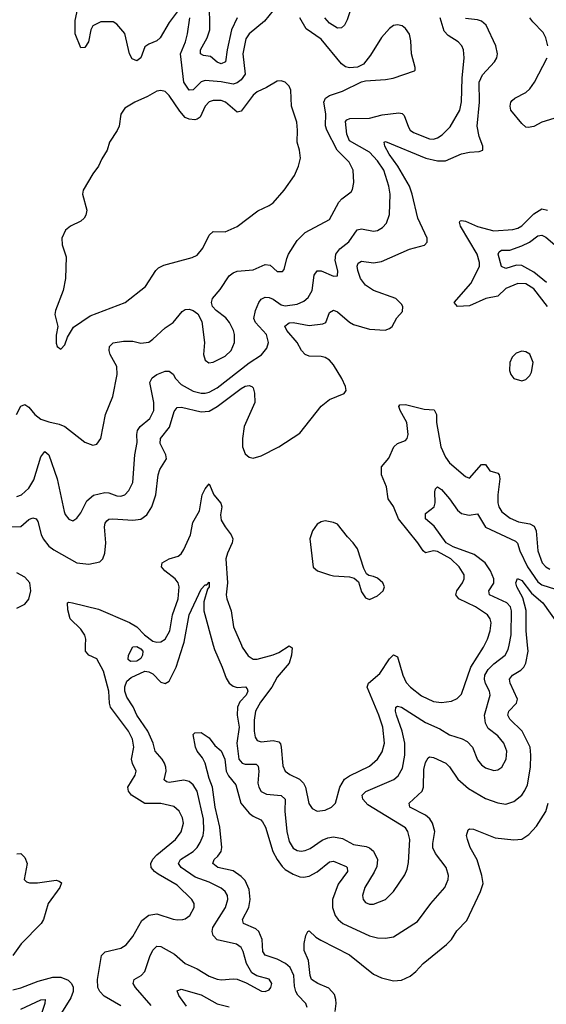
# Model space of a CAD drawing. Header units: inches. Extents: x 1843162 to 1959474, y 907081 to 1016326.
# Tile 433 of 656: x 1912885 to 1915513, y 968207 to 973121. Entities that reach past the tile are written whole.
import ezdxf

# ---------------------------------------------------------------- set-up
doc = ezdxf.new("R2010")
doc.units = ezdxf.units.IN
doc.header["$MEASUREMENT"] = 0
doc.layers.add('B9916', color=7, linetype='Continuous')
doc.layers.add('B9917', color=7, linetype='Continuous')

msp = doc.modelspace()

# ---------------------------------------------------------------- linework, layer by layer
at = {"layer": 'B9916', "color": 5}
for points, elevation in [([(1913390, 968198.5), (1913307.2, 968247.2), (1913285.3, 968270), (1913274.4, 968290), (1913272.7, 968330), (1913292.9, 968450), (1913310.6, 968469.4), (1913390, 968486.4), (1913416.7, 968503.3), (1913450, 968544.7), (1913495, 968625), (1913528.6, 968651.4), (1913570, 968657.6), (1913650, 968632.3), (1913672, 968628), (1913699, 968630), (1913710, 968632.9), (1913733.3, 968650), (1913755.1, 968690), (1913755.6, 968710), (1913743.5, 968730), (1913670, 968801.2), (1913575.8, 968855.8), (1913557, 968870), (1913541.7, 968890), (1913539.6, 968910), (1913550, 968931.5), (1913570, 968953.5), (1913661.8, 969030), (1913690, 969066.9), (1913701.9, 969110), (1913697.3, 969137.3), (1913680.8, 969170), (1913654.4, 969194.4), (1913590, 969209.2), (1913510, 969208.5), (1913443.1, 969250), (1913427.2, 969270), (1913424.6, 969290), (1913461.4, 969350), (1913466.6, 969370), (1913448.2, 969408.2), (1913443.6, 969430), (1913454.6, 969490), (1913447.5, 969530), (1913428.6, 969570), (1913338.6, 969690), (1913332.7, 969710), (1913329.9, 969770), (1913302.3, 969870), (1913270, 969931.4), (1913229.7, 969950), (1913212.5, 969970), (1913214, 970000)], 480), ([(1913540.4, 968200.4), (1913463.2, 968290), (1913451.9, 968310), (1913456.3, 968330), (1913491.1, 968350), (1913509.9, 968370.1), (1913534.3, 968445.7), (1913550, 968477.4), (1913570, 968496.1), (1913590, 968495.9), (1913657, 968457), (1913710.6, 968410.6), (1913770, 968383.2), (1913830, 968346.6), (1913870, 968332.3), (1913891.2, 968328.8), (1913950, 968334.5), (1913970, 968332.3), (1914014.3, 968314.3), (1914091.7, 968271.7), (1914110, 968270.3), (1914130, 968278.7), (1914138.5, 968290), (1914143.5, 968310), (1914130, 968332.7), (1914068.7, 968348.7), (1914043.1, 968363.1), (1914017.2, 968410), (1914000.2, 968470), (1913989.8, 968490), (1913966.3, 968506.3), (1913870, 968529.1), (1913849.8, 968550), (1913845, 968570), (1913849.2, 968590), (1913911.2, 968690), (1913924.1, 968730), (1913922.2, 968750), (1913910.8, 968770), (1913890, 968786.8), (1913830, 968816.2), (1913761.2, 968841.2), (1913690.7, 968890), (1913677, 968910), (1913686.6, 968930), (1913750.3, 968969.7), (1913770, 968989.4), (1913786.1, 969013.9), (1913799.9, 969050), (1913803.6, 969076.4), (1913801.8, 969130), (1913770, 969269.7), (1913750, 969301.4), (1913730, 969318.9), (1913704.7, 969324.7), (1913630, 969313.8), (1913617.1, 969317.1), (1913606.4, 969326.4), (1913615.5, 969370), (1913614.5, 969390), (1913607.3, 969410), (1913596.5, 969430), (1913560.8, 969470), (1913550.8, 969510), (1913524.8, 969570), (1913468.9, 969650), (1913451.4, 969691.4), (1913419.2, 969739.2), (1913408.9, 969770), (1913408.9, 969791.1), (1913420.2, 969819.8), (1913441.8, 969838.2), (1913510, 969869.6), (1913530, 969866.9), (1913550, 969855.8), (1913590, 969814.3), (1913610, 969808.3), (1913630, 969819.6), (1913666.5, 969890), (1913701.3, 970000)], 460), ([(1914319.8, 968190), (1914313.5, 968210), (1914272.8, 968252.8), (1914262.9, 968270), (1914256.4, 968296.4), (1914252.9, 968350), (1914235, 968390), (1914211.2, 968410), (1914170, 968432.5), (1914110, 968452.2), (1914098.9, 968470), (1914095.3, 968530), (1914078.4, 968570), (1914062.8, 968582.8), (1914001.4, 968610), (1913996.5, 968630), (1914027.5, 968690), (1914035.5, 968730), (1914030, 968778.9), (1914010, 968824.2), (1913990, 968845.2), (1913950, 968872.6), (1913874, 968890), (1913848.7, 968910), (1913854.6, 968930), (1913874.1, 968945.9), (1913890.9, 968970), (1913893.5, 968990), (1913884, 969090), (1913860.3, 969190), (1913846.7, 969290), (1913830, 969334), (1913809.8, 969410), (1913797.2, 969437.2), (1913771.3, 969470), (1913761.6, 969490), (1913750, 969554), (1913758, 969562), (1913790, 969564), (1913830, 969537.3), (1913858.9, 969498.9), (1913890, 969471.4), (1913908.5, 969430), (1913915.3, 969370), (1913926.9, 969346.9), (1913962.9, 969302.9), (1913989, 969210), (1914030, 969161.3), (1914050, 969146), (1914087.7, 969127.7), (1914097.2, 969117.2), (1914111, 969091), (1914148.3, 968970), (1914169, 968929), (1914194.6, 968894.6), (1914210, 968879.8), (1914250, 968855.7), (1914283.5, 968843.5), (1914301.7, 968841.7), (1914330, 968846.5), (1914370, 968867.9), (1914430, 968918.3), (1914450, 968921.5), (1914513.8, 968893.8), (1914519.6, 968890), (1914520.6, 968870), (1914474, 968806), (1914445.6, 968730), (1914445.1, 968690), (1914459, 968650), (1914473.8, 968630), (1914497.3, 968610), (1914630, 968548.6), (1914670, 968538), (1914710, 968537.2), (1914750, 968543.6), (1914870, 968620.3), (1914936.4, 968710), (1915006.9, 968790), (1915023.5, 968830), (1915023.9, 968850), (1915012.9, 968890), (1914960.1, 968960.1), (1914947, 968987), (1914946.1, 969010), (1914955.8, 969070), (1914945.2, 969110), (1914931.9, 969131.9), (1914910.3, 969150.3), (1914831.1, 969190), (1914828.2, 969210), (1914893.4, 969270), (1914900.2, 969290), (1914901.4, 969378.6), (1914910, 969413), (1914923.6, 969436.4), (1914930, 969442), (1914950, 969439.1), (1915010.7, 969410.7), (1915030, 969391.7), (1915071, 969331), (1915124.5, 969284.5), (1915210, 969234), (1915270, 969212.3), (1915310, 969206.3), (1915350, 969219.7), (1915390, 969250.2), (1915406.3, 969273.7), (1915418.2, 969301.8), (1915433.5, 969390), (1915435.3, 969450), (1915431.3, 969490), (1915392.2, 969570), (1915330.6, 969630), (1915320.6, 969650), (1915325.7, 969670), (1915364, 969710), (1915369.2, 969730), (1915331.7, 969810), (1915329.1, 969830), (1915343.5, 969850), (1915386.1, 969873.9), (1915400.2, 969890), (1915410.4, 969910), (1915421.4, 969970), (1915418.6, 970000)], 440), ([(1913850.9, 970000), (1913857.1, 969977.1), (1913896, 969890), (1913915.1, 969835.1), (1913930.1, 969810.1), (1913950, 969795.2), (1913970, 969788.6), (1914011, 969791), (1914020.7, 969780.7), (1914023.2, 969770), (1914014.8, 969750), (1913984.1, 969715.9), (1913971, 969689), (1913970.1, 969650), (1913980.5, 969590), (1913968.5, 969510), (1913977.8, 969430), (1913995.3, 969410), (1914010, 969405.9), (1914065.7, 969405.7), (1914075.6, 969395.6), (1914078.1, 969370), (1914073.5, 969310), (1914077.8, 969290), (1914090, 969269.3), (1914115.7, 969255.7), (1914189, 969249), (1914210, 969230.2), (1914208.4, 969170), (1914218.1, 969070), (1914230, 969019.5), (1914250, 968985.6), (1914270, 968974.2), (1914290, 968970.9), (1914310, 968973.9), (1914335, 968985), (1914393.6, 969026.4), (1914422.1, 969037.9), (1914450, 969042.1), (1914495, 969035), (1914550, 969004.6), (1914613.8, 968993.8), (1914630, 968987.6), (1914650.9, 968970.9), (1914669.5, 968930), (1914666.3, 968893.7), (1914654.3, 968865.7), (1914606.7, 968790), (1914595.5, 968750), (1914599, 968730), (1914610, 968715.3), (1914630, 968706.2), (1914650, 968706.2), (1914710, 968730.2), (1914750, 968768.9), (1914806.8, 968853.2), (1914819.1, 968880.9), (1914825.8, 968914.2), (1914831.9, 969030), (1914821.6, 969070), (1914810, 969087.7), (1914622.3, 969202.3), (1914596.3, 969230), (1914593.3, 969250), (1914611.5, 969268.5), (1914751.9, 969328.1), (1914772.9, 969347.1), (1914794.9, 969385.1), (1914806.4, 969450), (1914807.2, 969510), (1914793.5, 969570), (1914764.6, 969650), (1914759.8, 969670), (1914761.3, 969690), (1914770, 969695.5), (1914790, 969690.1), (1914910, 969613.3), (1914981.6, 969581.6), (1915030, 969551.8), (1915092.3, 969532.3), (1915118.4, 969518.4), (1915143.8, 969490), (1915170, 969427.2), (1915190, 969402), (1915210, 969386.2), (1915250, 969373.4), (1915270, 969376.9), (1915290, 969390.3), (1915312.2, 969430), (1915314.9, 969470), (1915301.4, 969510), (1915270, 969546.3), (1915223.1, 969583.1), (1915208.6, 969610), (1915204.8, 969650), (1915232, 969750), (1915229.9, 969770), (1915208.5, 969808.5), (1915204.1, 969830), (1915206.7, 969850), (1915222.1, 969877.9), (1915250, 969906.1), (1915306.8, 969950), (1915322.2, 969977.8), (1915326.8, 970000)], 460), ([(1913990.9, 970000), (1913995.3, 969990), (1914025.2, 969945.2), (1914050, 969929.5), (1914070.1, 969930.1), (1914150, 969951), (1914177.6, 969962.4), (1914230, 969996.5), (1914245.1, 969985.1), (1914241.4, 969950), (1914228.9, 969910), (1914170, 969839.8), (1914143.3, 969790), (1914086, 969714), (1914061.6, 969670), (1914054.7, 969625.3), (1914055.4, 969570), (1914060.6, 969540.6), (1914070, 969523.5), (1914090, 969516.4), (1914150, 969524.2), (1914177.5, 969517.5), (1914186.2, 969506.2), (1914190.1, 969490.1), (1914197.3, 969397.3), (1914210, 969370.3), (1914233.1, 969353.1), (1914281.8, 969330), (1914301.6, 969310), (1914310.8, 969290), (1914328.4, 969208.4), (1914343.5, 969183.5), (1914370, 969171.1), (1914410, 969176.3), (1914441.3, 969190), (1914460.3, 969210), (1914482.6, 969290), (1914506.1, 969330), (1914530, 969347.7), (1914630, 969395.1), (1914670.4, 969429.6), (1914692.9, 969467.1), (1914705.4, 969510), (1914697, 969590), (1914677.5, 969650), (1914619.2, 969790), (1914625.2, 969810), (1914681.7, 969858.3), (1914730, 969930.2), (1914750, 969951.3), (1914770, 969940.4), (1914796.2, 969850), (1914813.2, 969813.2), (1914834.5, 969790), (1914890, 969746.8), (1914950, 969717.6), (1914990, 969713.9), (1915039.7, 969720.3), (1915067.7, 969732.3), (1915090, 969755.3), (1915135.8, 969890), (1915199.9, 969990), (1915204.9, 970000)], 480), ([(1914458.7, 968170), (1914464.4, 968210), (1914462.5, 968230), (1914455.3, 968255.3), (1914427.2, 968287.2), (1914371.8, 968310), (1914340.3, 968330), (1914333.5, 968350), (1914325.3, 968425.3), (1914304.7, 968475.3), (1914305.2, 968510), (1914313.2, 968550), (1914322, 968570), (1914330, 968573.4), (1914362.4, 968542.4), (1914386.9, 968526.9), (1914530, 968454), (1914650, 968357.2), (1914690, 968338.2), (1914750, 968323.2), (1914790, 968327.5), (1914833.5, 968346.5), (1914862.3, 968370), (1914898, 968410), (1915015.1, 968504.9), (1915039.1, 968530), (1915066.3, 968573.7), (1915115.5, 968624.5), (1915184.8, 968770), (1915196.8, 968810), (1915191.7, 968850), (1915167, 968927), (1915133.3, 968990), (1915118.9, 969030), (1915115.1, 969050), (1915123.1, 969076.9), (1915130, 969083), (1915150, 969081.3), (1915257.3, 969037.3), (1915350, 969027.2), (1915390, 969031.4), (1915425.3, 969054.7), (1915464.5, 969095.5), (1915511, 969169), (1915521.7, 969210)], 420), ([(1912870, 968956.9), (1912890, 968958.6), (1912910, 968940.2), (1912921.5, 968910), (1912907.3, 968830), (1912918.3, 968818.3), (1912933.4, 968813.4), (1912973.7, 968813.7), (1913066.3, 968826.3), (1913081.8, 968821.8), (1913092.8, 968812.8), (1913085.1, 968790), (1913027.2, 968710), (1913003.6, 968630), (1912991.8, 968610), (1912891.7, 968508.3), (1912850.1, 968450)], 480), ([(1912850, 968279), (1912890, 968288.9), (1912977.5, 968322.5), (1913050, 968341.5), (1913090, 968342.2), (1913127, 968327), (1913143.5, 968310), (1913152, 968292), (1913151.9, 968270), (1913140.3, 968239.7), (1913084.4, 968150)], 480), ([(1913717.7, 968197.7), (1913678.9, 968250), (1913670, 968273.4), (1913690, 968281.8), (1913790, 968254.4), (1913870, 968208.8), (1913930, 968194.7)], 440), ([(1912890, 968182.4), (1912990, 968229.2), (1913011.5, 968230), (1913010.8, 968210), (1912990.2, 968150.2)], 460)]:
    msp.add_lwpolyline(points, dxfattribs=dict(at, elevation=elevation))
at = {"layer": 'B9916', "color": 5, "elevation": 460}
msp.add_lwpolyline([(1913438.4, 969918.4), (1913426.9, 969926.9), (1913428.4, 969950), (1913450, 969991.4), (1913470, 969993.2), (1913490, 969981.7), (1913498.9, 969970), (1913497.7, 969950), (1913490, 969932.3), (1913470, 969918.7)], close=True, dxfattribs=at)
at = {"layer": 'B9917', "color": 5}
for points, elevation in [([(1913670, 973160.3), (1913630, 973107.3), (1913585.2, 973030), (1913570, 973015.9), (1913530, 972999.6), (1913510, 972986), (1913488.9, 972931.1), (1913470, 972916.2), (1913446.5, 972926.5), (1913433.6, 972950), (1913410, 973051.5), (1913370, 973098.9), (1913350.5, 973110.5), (1913290, 973110.4), (1913250.2, 973090), (1913240.6, 973070), (1913227.5, 973010), (1913210, 972983.1), (1913190, 972981.5), (1913162.1, 973050), (1913162.4, 973117.6), (1913185.9, 973234.1)], 560), ([(1914150, 973167.8), (1914106, 973114), (1914030.2, 973050), (1914013.6, 973026.4), (1913998.6, 972950), (1914010.1, 972850), (1913990, 972820.8), (1913970, 972805.6), (1913950, 972800.1), (1913890, 972811.7), (1913810, 972818.1), (1913789.7, 972810.3), (1913750, 972771.6), (1913730, 972769.8), (1913704.5, 972810), (1913686.7, 972950), (1913712.4, 973010), (1913722.8, 973050), (1913734.7, 973130)], 560), ([(1913970, 973130.6), (1913941.9, 973070), (1913919.9, 972970), (1913912.1, 972910), (1913890, 972900.2), (1913869.9, 972909.9), (1913836.8, 972936.8), (1913802.1, 972942.1), (1913786.6, 972950), (1913787.1, 972970), (1913820.1, 973030), (1913833.3, 973070), (1913831.5, 973210)], 540), ([(1914535.1, 973170), (1914519.5, 973120.5), (1914505.9, 973094.1), (1914490, 973079.8), (1914470, 973078.5), (1914430, 973104.5), (1914408.2, 973130)], 540), ([(1912830, 970590.1), (1912890, 970591.8), (1912930, 970626.3), (1912950, 970634.3), (1912967.7, 970630), (1912976.1, 970616.1), (1912992.1, 970552.1), (1913002, 970530), (1913030, 970494.1), (1913054.8, 970474.8), (1913170, 970409.6), (1913230, 970403.9), (1913285.4, 970414.6), (1913300.4, 970430), (1913310, 970458.8), (1913315.4, 970510), (1913308.4, 970590), (1913312.2, 970607.8), (1913320.5, 970619.5), (1913330, 970627.6), (1913349.9, 970630.1), (1913450, 970623.4), (1913490, 970628.7), (1913519.3, 970650), (1913545, 970690), (1913564.3, 970750), (1913575.8, 970850), (1913584.7, 970875.3), (1913618, 970930), (1913614.5, 970950), (1913585.3, 971005.3), (1913587, 971030), (1913632.8, 971087.2), (1913655, 971165), (1913670, 971184.8), (1913693, 971187), (1913790, 971164), (1913830, 971166.7), (1913870, 971190.1), (1913990, 971280.3), (1914010, 971291.6), (1914030, 971295.8), (1914043.1, 971290), (1914050, 971283.1), (1914057.3, 971257.3), (1914058, 971210), (1914004.3, 971090), (1913996.4, 971030), (1913997, 970990), (1914010, 970954.9), (1914030, 970936.9), (1914050, 970932.6), (1914090, 970943.9), (1914178.7, 970990), (1914282.5, 971057.5), (1914390, 971192.9), (1914430, 971224.9), (1914504.2, 971255.8), (1914513.3, 971270), (1914511, 971290), (1914492.4, 971330), (1914450, 971399), (1914430, 971422.3), (1914410, 971435.5), (1914390, 971440.8), (1914330, 971441.9), (1914310, 971450.4), (1914291.9, 971470), (1914269.3, 971510), (1914217.8, 971570), (1914208, 971592), (1914230, 971607.5), (1914250, 971609.4), (1914330, 971594.8), (1914397.4, 971602.6), (1914412.1, 971610), (1914430, 971660.3), (1914450, 971670.9), (1914470, 971662.5), (1914530, 971610.7), (1914550, 971599.8), (1914630, 971576.1), (1914708.7, 971571.3), (1914730, 971579.5), (1914742.9, 971590), (1914766.8, 971633.2), (1914794.8, 971665.2), (1914796, 971690), (1914790, 971702), (1914761.3, 971730), (1914650, 971769.4), (1914610, 971796.9), (1914585.1, 971830), (1914571.4, 971868.6), (1914569.3, 971890.7), (1914574.3, 971905.7), (1914590, 971916.5), (1914650, 971907.5), (1914690, 971913.8), (1914830, 971975.1), (1914904.2, 971995.8), (1914918.9, 972010), (1914917.8, 972030), (1914871.4, 972130), (1914843.9, 972250), (1914830.3, 972290), (1914771.4, 972390), (1914727.7, 972450), (1914706.8, 972490), (1914703.6, 972510), (1914710, 972514), (1914911.4, 972430), (1914970, 972415.9), (1915010, 972417.5), (1915090, 972451), (1915130, 972459.7), (1915177, 972463), (1915196, 972470), (1915195.8, 972490), (1915178.4, 972538.4), (1915168.4, 972590), (1915179.9, 972710), (1915177.3, 972810), (1915193.6, 972846.4), (1915253.8, 972910), (1915265.3, 972930), (1915268.9, 972951.1), (1915261, 972990), (1915213.2, 973093.2), (1915190, 973113.1), (1915170, 973120.2), (1915110, 973127.5)], 520), ([(1912868.7, 971150), (1912890, 971191.8), (1912910, 971200.9), (1912930, 971187.4), (1912960.2, 971150), (1912990, 971128), (1913030, 971113.9), (1913082.6, 971102.6), (1913110.2, 971090.2), (1913210, 971012.7), (1913250, 970998), (1913270, 971002), (1913290, 971031.3), (1913313.1, 971150), (1913350, 971240.7), (1913371.5, 971350), (1913369.8, 971390), (1913336.9, 971450), (1913331.3, 971470), (1913333.6, 971490), (1913351, 971509), (1913403.2, 971516.8), (1913450, 971516.1), (1913490, 971507.2), (1913530, 971512.2), (1913550, 971526), (1913610, 971583.6), (1913651, 971609), (1913695.5, 971664.5), (1913710, 971674.9), (1913730, 971676.9), (1913750.2, 971670.2), (1913773.6, 971653.6), (1913794.5, 971614.5), (1913807.7, 971510), (1913802.3, 971450), (1913810, 971422), (1913829.1, 971409.1), (1913850, 971411.8), (1913910, 971441.8), (1913940.8, 971470), (1913956, 971510), (1913956.8, 971550), (1913951.8, 971570), (1913932, 971610), (1913913.7, 971633.7), (1913865.1, 971670), (1913847, 971690), (1913842, 971710), (1913847.3, 971730), (1913885.1, 971774.9), (1913930, 971842), (1913950, 971858.3), (1913970, 971866.3), (1914050, 971872.9), (1914110, 971898.9), (1914135.3, 971895.3), (1914170, 971863.7), (1914195.6, 971864.4), (1914205.1, 971874.9), (1914217.1, 971930), (1914225.8, 971950), (1914270, 972018.4), (1914310, 972058.4), (1914430, 972124.2), (1914478, 972210), (1914492.9, 972227.1), (1914538.7, 972261.3), (1914545.7, 972274.3), (1914551.6, 972308.4), (1914548.8, 972370), (1914528.9, 972410), (1914469.6, 972469.6), (1914417, 972570), (1914411.5, 972591.5), (1914411.9, 972651.9), (1914402, 972710), (1914410.9, 972730), (1914430, 972743), (1914495.9, 972764.1), (1914589.8, 972810.2), (1914610, 972816.5), (1914710, 972822.3), (1914748.7, 972830), (1914854.2, 972865.8), (1914859, 972870), (1914857.5, 972882.5), (1914839.8, 972950), (1914836.3, 973016.3), (1914829.7, 973049.7), (1914810, 973078), (1914793.2, 973090), (1914770, 973095.1), (1914750, 973092.7), (1914730, 973077.2), (1914690, 973032.3), (1914635.7, 972944.3), (1914600.2, 972899.8), (1914570, 972883.5), (1914530, 972880.4), (1914510, 972885.3), (1914490, 972901.5), (1914390, 973024.2), (1914314.8, 973074.8), (1914283.4, 973130)], 560), ([(1912870, 970741.1), (1912894.3, 970750), (1912930, 970783.2), (1912956, 970824), (1912990, 970939.1), (1913010, 970965.3), (1913030.2, 970950), (1913071.6, 970830), (1913106.2, 970666.2), (1913111.6, 970651.6), (1913130, 970627.7), (1913150, 970619.1), (1913170, 970633), (1913190, 970660.5), (1913220.4, 970719.6), (1913252.7, 970747.3), (1913310, 970760.9), (1913330, 970759.4), (1913370, 970744.1), (1913390, 970742.3), (1913410, 970750.2), (1913430, 970771.6), (1913450, 970810.8), (1913459.2, 970950), (1913471.4, 971010), (1913468.9, 971050), (1913472.7, 971070), (1913486.4, 971090), (1913533.8, 971130), (1913553.5, 971170), (1913554.6, 971210), (1913534.5, 971310), (1913546, 971334), (1913569.8, 971350.2), (1913610, 971366.5), (1913630, 971367.4), (1913650, 971352.4), (1913662.7, 971330), (1913690, 971300.1), (1913750, 971266.8), (1913790, 971257.3), (1913810, 971257.3), (1913830, 971262.3), (1913870, 971283.8), (1914030, 971408.9), (1914091.9, 971448.1), (1914118.7, 971481.3), (1914126.5, 971510), (1914115.8, 971550), (1914062.2, 971610), (1914053.9, 971630), (1914061.6, 971670), (1914077.9, 971710), (1914090, 971726.5), (1914110, 971735.4), (1914130, 971734.4), (1914150, 971726), (1914190, 971697.5), (1914210, 971693.2), (1914270, 971702), (1914303.2, 971716.8), (1914324.9, 971735.1), (1914343.8, 971770), (1914354.2, 971845.8), (1914370, 971867.1), (1914390, 971867.8), (1914450, 971841.7), (1914470, 971842), (1914472.4, 971867.6), (1914459.8, 971919.8), (1914462.7, 971950), (1914482.4, 971977.6), (1914526.8, 972013.2), (1914568.5, 972071.5), (1914590, 972077), (1914650, 972065.4), (1914670, 972069.2), (1914695.6, 972084.4), (1914714.9, 972105.1), (1914730.6, 972149.4), (1914733.4, 972250), (1914727.1, 972290), (1914701.6, 972370), (1914670, 972417.2), (1914630, 972460.1), (1914530, 972516.8), (1914516.9, 972550), (1914510, 972612.2), (1914518, 972622), (1914531.8, 972628.2), (1914629.9, 972630.1), (1914693.7, 972646.3), (1914776.6, 972656.6), (1914792.7, 972652.7), (1914803.5, 972643.5), (1914824.4, 972584.4), (1914833, 972570), (1914850, 972557.7), (1914930, 972525.9), (1914950, 972525), (1914970, 972530.9), (1914993.4, 972546.6), (1915033.2, 972586.8), (1915081.4, 972670), (1915088.9, 972711.1), (1915093.1, 972830), (1915103, 972930), (1915100.2, 972970), (1915091.7, 972990), (1915072.1, 973010), (1915022.9, 973042.9), (1915003.6, 973063.6), (1914983, 973130)], 540), ([(1915520.9, 972990), (1915510.9, 973030), (1915497.2, 973057.2), (1915445.9, 973110), (1915431.2, 973131.2)], 480), ([(1915550, 972628.5), (1915490, 972609.3), (1915450, 972587.8), (1915422.7, 972582.7), (1915410, 972585.2), (1915390, 972602.5), (1915335.2, 972670), (1915331.9, 972690), (1915335.2, 972710), (1915341.7, 972718.3), (1915354.8, 972730), (1915410, 972757.5), (1915430, 972776.4), (1915454.5, 972810), (1915516.4, 972930)], 480), ([(1915518.8, 971690), (1915450, 971778.2), (1915410, 971803.2), (1915370, 971805), (1915310, 971779.5), (1915270, 971741.6), (1915211.3, 971730), (1915130, 971692.2), (1915069.2, 971689.2), (1915052.8, 971710), (1915136.3, 971803.7), (1915178.5, 971890), (1915179.7, 971910), (1915167.8, 971950), (1915084.1, 972090), (1915079.3, 972110), (1915083.5, 972116.5), (1915090, 972119.3), (1915110, 972115), (1915170, 972088.6), (1915250, 972067.1), (1915346.4, 972073.6), (1915370, 972079.8), (1915390, 972092.3), (1915450, 972151.4), (1915490, 972176.6), (1915518.9, 972170)], 480), ([(1915514.2, 971810), (1915450, 971860.9), (1915390, 971894.6), (1915363.5, 971896.5), (1915310, 971879.8), (1915288.5, 971888.5), (1915272.3, 971950), (1915278.2, 971961.8), (1915289.4, 971970), (1915331.4, 971971.4), (1915390, 971991.6), (1915428.9, 972011.1), (1915470, 972042.5), (1915490, 972045), (1915510, 972035.2), (1915590, 971967.5)], 460), ([(1915204.9, 970000), (1915219.9, 970030), (1915232.8, 970070), (1915236.7, 970110), (1915232.5, 970130), (1915219, 970150), (1915159.3, 970190), (1915075.8, 970230), (1915060.7, 970250), (1915067, 970270), (1915095, 970310), (1915102.9, 970330), (1915102.2, 970350), (1915078.1, 970390), (1915036.1, 970430), (1914970, 970467.3), (1914950, 970469.9), (1914910, 970460.8), (1914898.6, 970470), (1914871.9, 970510), (1914775.4, 970630), (1914750.6, 970690.6), (1914723, 970730), (1914714.7, 970790), (1914691.1, 970850), (1914689.8, 970890), (1914727.5, 970932.5), (1914751.1, 970990), (1914770, 971005.5), (1914810, 971020.3), (1914817.7, 971030), (1914823.1, 971050), (1914816.7, 971110), (1914783.2, 971170), (1914776.4, 971190), (1914781.5, 971198.5), (1914810, 971201.1), (1914903.5, 971176.5), (1914953.4, 971173.4), (1914964.5, 971150), (1914965.5, 971110), (1914986.8, 970990), (1915010, 970937.6), (1915030, 970909.3), (1915110, 970841.5), (1915130, 970833.4), (1915190, 970900.8), (1915210, 970901.6), (1915230.2, 970870.2), (1915270, 970858.2), (1915276.6, 970850), (1915281.3, 970830), (1915270.1, 970750), (1915270.1, 970710.1), (1915275, 970690), (1915290, 970665.2), (1915333, 970633), (1915374.1, 970614.1), (1915430, 970604.4), (1915452.5, 970592.5), (1915461.3, 970570), (1915469.6, 970470), (1915492.8, 970410), (1915510, 970390.2), (1915530, 970379.3)], 480), ([(1913214, 970000), (1913215.5, 970030), (1913209.5, 970049.5), (1913190, 970078.4), (1913137.3, 970130), (1913124.3, 970175.7), (1913124, 970210), (1913130, 970213.5), (1913149.1, 970210.9), (1913278.4, 970178.4), (1913432.7, 970112.7), (1913470.1, 970090.1), (1913508.4, 970050), (1913550, 970019.7), (1913570, 970014.4), (1913590, 970016.1), (1913610, 970029), (1913634.2, 970070), (1913648.2, 970150), (1913675.6, 970230), (1913681, 970290), (1913675.2, 970310), (1913659.9, 970330), (1913609.8, 970370), (1913592.1, 970390), (1913596.4, 970410), (1913630, 970429.4), (1913675.8, 970444.2), (1913690, 970455), (1913703.8, 970476.2), (1913736.7, 970550), (1913748.1, 970611.9), (1913782.1, 970670), (1913795.6, 970750), (1913810, 970780.3), (1913830, 970804.4), (1913853.6, 970750), (1913888.5, 970708.5), (1913893.1, 970690), (1913886.4, 970650), (1913890, 970623.7), (1913909.4, 970590), (1913940.7, 970550), (1913948.4, 970530), (1913945.1, 970510), (1913921.7, 970458.3), (1913914, 970430), (1913921, 970310), (1913914.6, 970250), (1913917.8, 970230), (1913940.5, 970170), (1913951, 970090), (1913990.9, 970000)], 480), ([(1915326.8, 970000), (1915337.2, 970050), (1915339.4, 970170), (1915333.4, 970190), (1915315.8, 970210), (1915229.8, 970250), (1915225.7, 970270), (1915250, 970309), (1915251.4, 970330), (1915234.2, 970370), (1915207.6, 970410), (1915152.5, 970452.5), (1915047.3, 970490), (1915012.4, 970510), (1914953.4, 970593.4), (1914909.8, 970630), (1914910, 970656.3), (1914953.7, 970690), (1914958.7, 970710), (1914955.6, 970764.4), (1914960.1, 970779.9), (1914970, 970790.3), (1914990, 970776.9), (1915030, 970730.2), (1915070, 970673.4), (1915090, 970656.5), (1915128.4, 970648.4), (1915170, 970654.4), (1915208.6, 970588.6), (1915359.1, 970519.1), (1915368.8, 970508.8), (1915380.9, 970470), (1915419.6, 970390), (1915470, 970316.1), (1915490, 970300.5), (1915558.5, 970278.5)], 460), ([(1912870, 970184.4), (1912910, 970203.5), (1912930.7, 970229.3), (1912940.9, 970270), (1912935.2, 970310), (1912910, 970337.9), (1912870, 970359.9)], 520), ([(1915418.6, 970000), (1915412, 970070), (1915412.4, 970172.4), (1915395.5, 970235.5), (1915365, 970290), (1915360.8, 970310), (1915368.3, 970331.7), (1915390, 970322.2), (1915439, 970259), (1915495.5, 970210), (1915568, 970108), (1915626.2, 970070), (1915631.9, 970050), (1915631.2, 970008.8), (1915632.5, 970000)], 440), ([(1913701.3, 970000), (1913705.8, 970014.2), (1913730.4, 970150), (1913790, 970278.3), (1913810, 970300.4), (1913819.1, 970300.9), (1913830, 970314), (1913830.7, 970290), (1913821.5, 970278.5), (1913803.7, 970216.3), (1913804.2, 970170), (1913850.9, 970000)], 460)]:
    msp.add_lwpolyline(points, dxfattribs=dict(at, elevation=elevation))
for points, elevation in [([(1914190, 972816.3), (1914170, 972815.1), (1914116.8, 972783.2), (1914070, 972761.7), (1914050, 972744.8), (1913990, 972664), (1913970, 972660.4), (1913912, 972710), (1913890, 972717.8), (1913850, 972717.2), (1913830, 972710.5), (1913811.1, 972688.9), (1913784.8, 972635.2), (1913770, 972624.4), (1913758, 972622), (1913730, 972624.2), (1913710, 972633.7), (1913683.9, 972663.9), (1913630, 972743.5), (1913610, 972763), (1913590, 972768.2), (1913570, 972764.4), (1913522.9, 972737.1), (1913458.8, 972710), (1913410, 972679), (1913390.4, 972649.6), (1913381.3, 972590), (1913371.7, 972568.3), (1913333.4, 972510), (1913320.7, 972470), (1913294, 972426), (1913278.4, 972390), (1913250, 972352.3), (1913202, 972270), (1913198, 972250), (1913220.3, 972170), (1913214.7, 972145.3), (1913206, 972130), (1913190, 972115.6), (1913138.8, 972090), (1913114, 972070), (1913095.3, 972030), (1913097.3, 971997.3), (1913117.5, 971937.5), (1913112.7, 971830), (1913102.6, 971770), (1913064.2, 971670), (1913060.3, 971650), (1913075.5, 971590), (1913066.6, 971546.6), (1913066.6, 971506.6), (1913071.3, 971490), (1913090, 971476), (1913110, 971498), (1913123.5, 971536.5), (1913152.9, 971587.1), (1913236.7, 971643.3), (1913410.6, 971709.4), (1913512.6, 971790), (1913563.5, 971870), (1913577.4, 971882.6), (1913604, 971896), (1913745.5, 971934.5), (1913770, 971945.8), (1913799.4, 971980.6), (1913830, 972045.3), (1913850, 972063.6), (1913910, 972062.9), (1913970.5, 972089.5), (1914072.7, 972167.3), (1914130, 972193.6), (1914150, 972207.7), (1914205.3, 972270), (1914256.6, 972343.4), (1914276.8, 972390), (1914285.8, 972430), (1914281.2, 972470), (1914268.9, 972510), (1914271.6, 972570), (1914267.7, 972610), (1914241.8, 972690), (1914238.5, 972770), (1914229.8, 972789.8), (1914210, 972809.6)], 580), ([(1915390, 971466.6), (1915362.6, 971457.4), (1915343, 971437), (1915330.4, 971410), (1915328.5, 971370), (1915335.5, 971350), (1915350.4, 971330.4), (1915390, 971319.3), (1915410, 971325.5), (1915430, 971344.9), (1915438.4, 971361.6), (1915447.3, 971410), (1915430, 971451.2), (1915410, 971463.5)], 520), ([(1914410, 970619.6), (1914390, 970615.6), (1914370, 970602.9), (1914345.7, 970570), (1914332, 970530), (1914348.6, 970388.6), (1914371, 970370), (1914430, 970350.3), (1914450, 970345.3), (1914530, 970340.5), (1914553.7, 970333.7), (1914575.5, 970315.5), (1914590, 970266), (1914610, 970236), (1914630, 970228), (1914670, 970244.9), (1914699.3, 970270), (1914705.2, 970290), (1914697.2, 970310), (1914670, 970333.2), (1914650, 970342.7), (1914626.3, 970346.3), (1914616, 970356), (1914602, 970382), (1914570, 970479.3), (1914549.6, 970510), (1914519.8, 970539.8), (1914470, 970602.7), (1914450, 970611.8)], 520)]:
    msp.add_lwpolyline(points, close=True, dxfattribs=dict(at, elevation=elevation))

doc.saveas('drawing.dxf')
